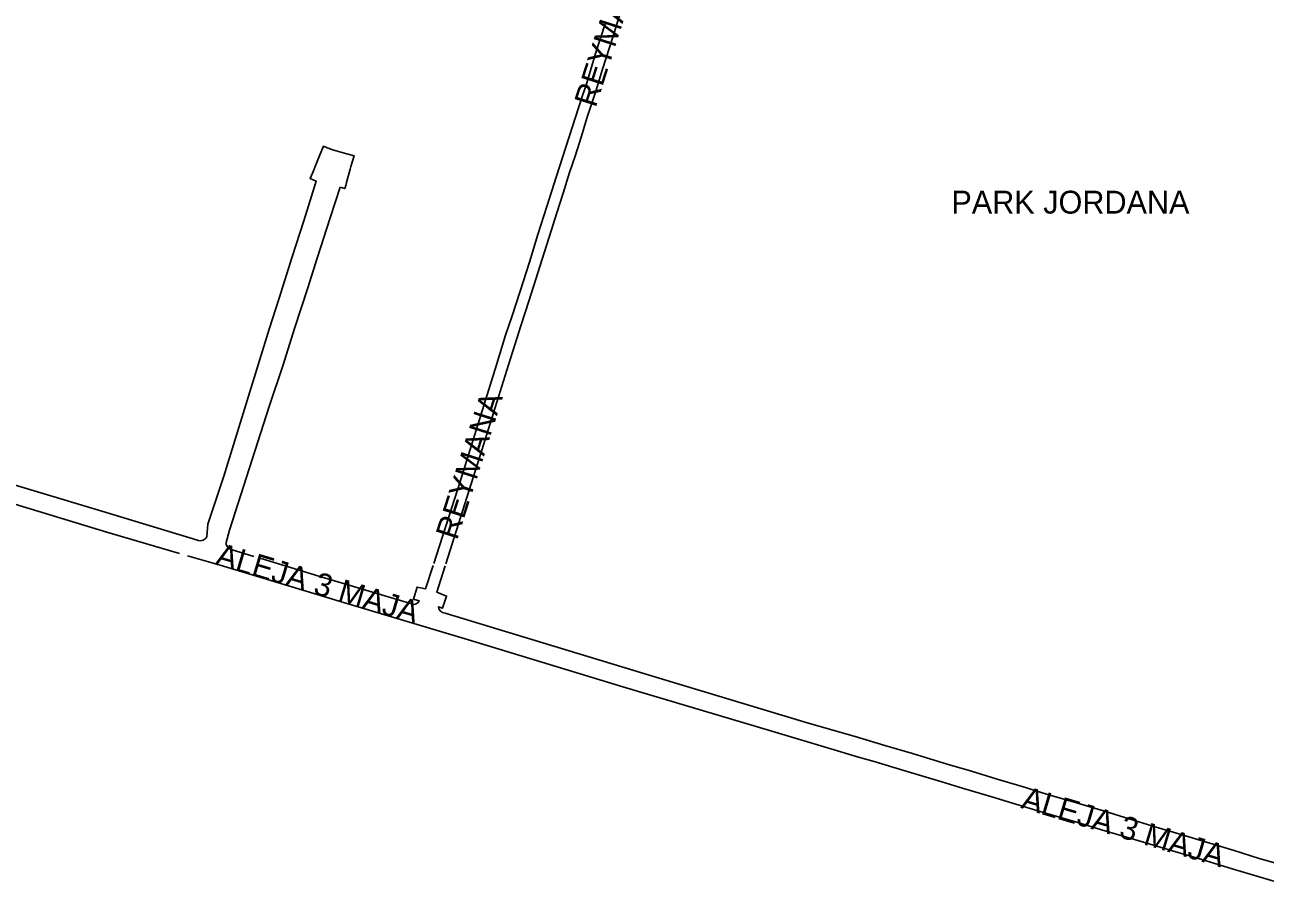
# Model space of a CAD drawing. Extents: x -304109 to -273954, y 21500 to 39796.
# Drawn here: x -295564 to -295022, y 31774 to 32149 of the extents above; entities that cross this region are included whole.
import ezdxf

# ---------------------------------------------------------------- set-up
doc = ezdxf.new("R2010")
doc.units = 0
doc.layers.add('krawedzie_ulic', color=7, linetype='Continuous')
doc.layers.add('nazwy_ulic', color=7, linetype='Continuous')

msp = doc.modelspace()

# ---------------------------------------------------------------- linework, layer by layer
at = {"layer": 'krawedzie_ulic'}
for points in [[(-295385.661, 31913.212), (-295374, 31949.413), (-295358.191, 32000), (-295354.216, 32012.955), (-295351.421, 32021.431), (-295347.896, 32032.249), (-295343.817, 32044.798), (-295340.119, 32056.989), (-295336.191, 32069.156), (-295331.962, 32082.366), (-295323.654, 32108.201), (-295320.608, 32117.695), (-295319.071, 32122.175), (-295314.92, 32135.97), (-295310.792, 32149.002)], [(-295380.384, 31913.004), (-295364.582, 31962.757), (-295353.006, 32000), (-295350.237, 32008.773), (-295347.645, 32017.096), (-295343.918, 32028.245), (-295341.074, 32037.433), (-295338.431, 32045.757), (-295335.208, 32055.709), (-295331.861, 32066.348), (-295329.092, 32074.977), (-295326.248, 32084.089), (-295323.906, 32091.241), (-295321.137, 32099.895), (-295318.747, 32107.836), (-295314.844, 32119.647), (-295311.849, 32129.217), (-295307.267, 32143.623), (-295304.198, 32153.702)], [(-295426.539, 32077.588), (-295424.489, 32077.033), (-295424.076, 32078.358), (-295423.767, 32079.688), (-295422.131, 32085.448), (-295421.83, 32086.643), (-295420.472, 32091.326), (-295423.666, 32092.174), (-295426.253, 32092.963), (-295429.259, 32093.868), (-295432.169, 32094.853), (-295433.82, 32095.476), (-295435.36, 32091.757), (-295437.141, 32087.457), (-295438.226, 32084.739), (-295439.672, 32081.363), (-295436.977, 32080.219), (-295442.429, 32062.901), (-295447.489, 32047.197), (-295453.152, 32029.151), (-295457.559, 32015.609), (-295462.415, 32000), (-295477.318, 31951.392), (-295484.311, 31930.307), (-295484.813, 31924.873), (-295485.479, 31923.974), (-295486.417, 31923.363), (-295487.509, 31923.118), (-295488.618, 31923.27), (-295488.88, 31923.368), (-295530.623, 31936.103), (-295586.967, 31952.98)], [(-295464.191, 31916.306), (-295474.127, 31919.353), (-295475.112, 31919.801), (-295475.869, 31920.574), (-295476.297, 31921.568), (-295476.368, 31922.295), (-295474.823, 31927.782), (-295457.468, 31981.763), (-295451.459, 32000), (-295446.425, 32015.901), (-295440.71, 32033.642), (-295436.633, 32046.597), (-295430.892, 32064.161), (-295426.539, 32077.588)], [(-295426.539, 32077.588), (-295426.921, 32076.382)], [(-295769.66, 32000), (-295764.929, 31998.387), (-295754.959, 31995.263), (-295742.852, 31991.434), (-295727.921, 31986.825), (-295714.493, 31982.897), (-295702.361, 31979.272), (-295687.253, 31974.79), (-295677.791, 31971.97), (-295660.14, 31966.53), (-295648.491, 31963.004), (-295634.706, 31958.951), (-295623.642, 31955.779), (-295616.622, 31953.664), (-295604.083, 31949.887), (-295600, 31948.678), (-295575.459, 31941.14), (-295528.451, 31926.915), (-295496.655, 31917.585)], [(-295493.26, 31916.588), (-295478.95, 31912.389), (-295425.43, 31896.295), (-295370.485, 31879.797), (-295302.949, 31859.357), (-295237.906, 31839.928), (-295213.537, 31832.652), (-295200, 31828.584), (-295193.196, 31826.615), (-295180.225, 31822.669), (-295163.686, 31817.792), (-295154.129, 31814.882), (-295141.82, 31811.211), (-295132.774, 31808.525), (-295119.216, 31804.407), (-295104.257, 31799.998), (-295093.808, 31796.792), (-295080.94, 31793.049), (-295062.896, 31787.601), (-295050.053, 31783.858), (-295036.852, 31779.814), (-295017.153, 31773.924)], [(-295385.935, 31912.36), (-295389.252, 31902.062), (-295392.915, 31902.869), (-295394.536, 31897.535), (-295391.967, 31896.802), (-295392.629, 31895.983), (-295393.546, 31895.466), (-295394.59, 31895.325), (-295394.838, 31895.35), (-295435.818, 31907.604), (-295460.963, 31915.316)], [(-295016.053, 31781.763), (-295024.997, 31784.323), (-295035.855, 31787.728), (-295048.037, 31791.427), (-295060.091, 31795.05), (-295070.004, 31798.007), (-295081.32, 31801.485), (-295093.043, 31805.06), (-295107.289, 31809.375), (-295117.838, 31812.377), (-295128.517, 31815.682), (-295139.5, 31818.884), (-295150.714, 31822.388), (-295161.238, 31825.441), (-295176.504, 31830.102), (-295188.608, 31833.699), (-295200, 31837.202), (-295222.908, 31843.734), (-295287.162, 31863.062), (-295380.696, 31891.436), (-295381.79, 31891.729), (-295382.716, 31892.382), (-295383.36, 31893.314), (-295383.623, 31894.225), (-295381.817, 31893.618), (-295380.018, 31898.927), (-295384.317, 31900.622), (-295380.655, 31912.152)]]:
    msp.add_lwpolyline(points, dxfattribs=at)

# ---------------------------------------------------------------- texts
at = {"layer": 'nazwy_ulic'}
for s, rotation, p in [('REYMANA', 72.28209, (-295314.908, 32112.045)), ('REYMANA', 72.28209, (-295375.454, 31923.046)), ('ALEJA 3 MAJA', 343.43909, (-295481.488, 31912.803)), ('ALEJA 3 MAJA', 343.43909, (-295129.438, 31806.411))]:
    msp.add_text(s, height=10, rotation=rotation, dxfattribs=at).set_placement(p)
msp.add_text('PARK JORDANA', height=10, dxfattribs=at).set_placement((-295159.463, 32066.077))

doc.saveas('drawing.dxf')
